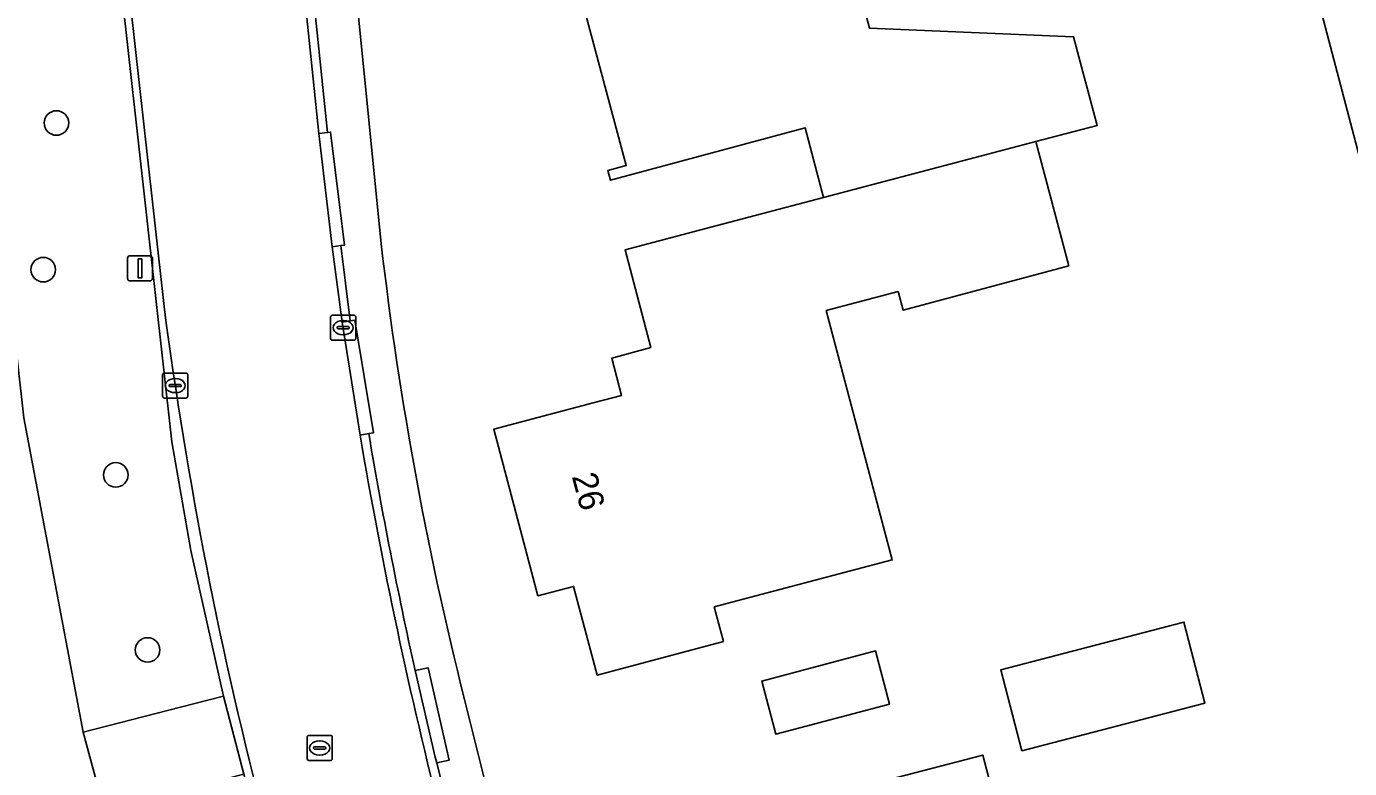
# Model space of a CAD drawing. Extents: x 162156 to 163172, y 378995 to 380779.
# Drawn here: x 162675 to 162727.7, y 380410.9 to 380440.5 of the extents above; entities that cross this region are included whole.
import ezdxf

# ---------------------------------------------------------------- set-up
doc = ezdxf.new("R2010")
doc.units = 0
for name, color, linetype in [('IMGEO_Boom', 7, 'Continuous'), ('IMGEO_Erf', 7, 'Continuous'), ('IMGEO_Groenvoorziening', 7, 'Continuous'), ('IMGEO_Hek', 7, 'Continuous'), ('IMGEO_Kolk', 7, 'Continuous'), ('IMGEO_Lichtmast', 7, 'Continuous'), ('IMGEO_Pand', 7, 'Continuous'), ('IMGEO_Pand_nummerreeks', 7, 'Continuous'), ('IMGEO_Rijbaan_lokaal_gesloten', 7, 'Continuous'), ('IMGEO_Rijbaan_lokaal_open', 7, 'Continuous'), ('IMGEO_Rioolput', 7, 'Continuous'), ('IMGEO_Voetpad_open', 7, 'Continuous')]:
    doc.layers.add(name, color=color, linetype=linetype)

msp = doc.modelspace()

# ---------------------------------------------------------------- linework, layer by layer
at = {"layer": 'IMGEO_Boom'}
for centre in [(162676.236, 380436.636), (162675.71, 380430.795), (162678.6, 380422.62), (162679.864, 380415.65)]:
    msp.add_circle(centre, 0.489, dxfattribs=at)
at = {"layer": 'IMGEO_Erf'}
for points in [[(162746.139, 380378.78), (162741.083, 380398.095), (162741.065, 380398.164), (162737.785, 380409.114), (162739.846, 380409.655), (162737.08, 380420.274), (162731.457, 380440.006), (162732.512, 380440.284), (162726.017, 380463.29), (162725.222, 380467.154), (162724.391, 380471.194), (162719.586, 380467.792), (162718.225, 380466.861), (162716.481, 380465.704), (162696.861, 380452.692), (162687.725, 380446.347), (162689.172, 380431.822)], [(162706.318, 380448.988), (162708.621, 380440.412), (162716.751, 380440.068), (162717.69, 380436.537), (162715.243, 380435.893), (162716.554, 380430.941), (162709.956, 380429.188), (162709.761, 380429.922), (162706.898, 380429.165), (162709.524, 380419.236), (162702.437, 380417.361), (162702.801, 380415.984), (162702.601, 380415.931), (162697.767, 380414.652), (162696.833, 380418.182), (162695.411, 380417.806), (162693.655, 380424.439), (162697.616, 380425.487), (162698.745, 380425.786), (162698.354, 380427.266), (162699.909, 380427.691), (162698.881, 380431.579), (162702.293, 380432.481), (162706.789, 380433.67), (162706.058, 380436.437), (162698.3, 380434.356), (162698.195, 380434.749), (162698.934, 380434.947), (162697.232, 380441.287)], [(162699.109, 380328.94), (162697.271, 380335.985), (162691.587, 380357.773), (162689.804, 380364.609), (162683.996, 380386.874), (162682.226, 380393.661), (162678.892, 380406.441), (162678.13, 380409.289), (162677.305, 380412.375), (162674.933, 380424.891)], [(162692.636, 380413.099), (162695.162, 380403), (162697.063, 380396.837), (162723.095, 380296.969)]]:
    msp.add_lwpolyline(points, dxfattribs=at)
for points in [[(162713.848, 380414.862), (162721.142, 380416.758), (162721.981, 380413.529), (162714.687, 380411.633)], [(162704.884, 380412.297), (162704.325, 380414.413), (162708.853, 380415.609), (162709.413, 380413.494)], [(162709.193, 380392.805), (162708.177, 380392.54), (162704.354, 380391.544), (162702.207, 380399.787), (162701.196, 380399.524), (162699.041, 380407.797), (162703.88, 380409.057), (162713.128, 380411.466), (162714.149, 380407.547), (162708.903, 380406.18), (162710.038, 380401.823), (162716.348, 380403.467), (162717.274, 380399.914), (162711.92, 380398.519), (162713.141, 380393.833)]]:
    msp.add_lwpolyline(points, close=True, dxfattribs=at)
msp.add_arc((162828.071, 380447.838), 139.819, 186.57761, 194.38628, dxfattribs=at)
at = {"layer": 'IMGEO_Groenvoorziening'}
msp.add_lwpolyline([(162673.022, 380441.552), (162673.692, 380435.944), (162674.933, 380424.891), (162677.305, 380412.375), (162680.665, 380413.238), (162682.894, 380413.81), (162681.587, 380419.614), (162680.83, 380423.933), (162678.473, 380445.123), (162676.252, 380443.668)], close=True, dxfattribs=at)
at = {"layer": 'IMGEO_Hek'}
msp.add_lwpolyline([(162778.738, 380250.508), (162768.177, 380283.038), (162722.067, 380458.358), (162720.737, 380463.414)], dxfattribs=at)
at = {"layer": 'IMGEO_Kolk'}
for p, q in [((162687.155, 380428.058), (162687.155, 380428.91)), ((162687.23, 380428.984), (162688.082, 380428.984)), ((162688.156, 380428.91), (162688.156, 380428.058)), ((162687.414, 380428.478), (162687.414, 380428.49)), ((162687.852, 380428.441), (162687.454, 380428.441)), ((162687.457, 380428.527), (162687.855, 380428.527)), ((162687.643, 380428.764), (162687.668, 380428.764)), ((162687.898, 380428.49), (162687.898, 380428.478)), ((162688.082, 380427.984), (162687.23, 380427.984)), ((162687.666, 380428.204), (162687.641, 380428.204)), ((162680.465, 380425.753), (162680.465, 380426.605)), ((162680.54, 380426.679), (162681.392, 380426.679)), ((162680.767, 380426.222), (162681.165, 380426.222)), ((162680.953, 380426.459), (162680.978, 380426.459)), ((162681.466, 380426.605), (162681.466, 380425.753)), ((162681.392, 380425.679), (162680.54, 380425.679)), ((162680.724, 380426.173), (162680.724, 380426.185)), ((162681.162, 380426.136), (162680.764, 380426.136)), ((162680.976, 380425.899), (162680.951, 380425.899)), ((162681.208, 380426.185), (162681.208, 380426.173))]:
    msp.add_line(p, q, dxfattribs=at)
for points in [[(162687.155, 380428.058), (162687.155, 380428.91)], [(162687.23, 380428.984), (162688.082, 380428.984)], [(162688.156, 380428.91), (162688.156, 380428.058)], [(162688.082, 380427.984), (162687.23, 380427.984)], [(162680.465, 380425.753), (162680.465, 380426.605)], [(162680.54, 380426.679), (162681.392, 380426.679)], [(162681.466, 380426.605), (162681.466, 380425.753)], [(162681.392, 380425.679), (162680.54, 380425.679)]]:
    msp.add_lwpolyline(points, dxfattribs=at)
for centre, radius, start, end in [((162687.232, 380428.908), 0.0765, 91.552, 178.448), ((162687.232, 380428.908), 0.0765, 91.552, 178.448), ((162688.08, 380428.908), 0.0765, 1.552, 88.448), ((162688.08, 380428.908), 0.0765, 1.552, 88.448), ((162687.454, 380428.487), 0.0403, 85.8775, 175.7526), ((162687.451, 380428.477), 0.0366, 178.938, 274.7102), ((162687.855, 380428.484), 0.043, 264.8664, 352.4533), ((162687.859, 380428.489), 0.0386, 1.7309, 96.639), ((162687.232, 380428.06), 0.0765, 181.552, 268.448), ((162687.232, 380428.06), 0.0765, 181.552, 268.448), ((162688.08, 380428.06), 0.0765, 271.552, 358.448), ((162688.08, 380428.06), 0.0765, 271.552, 358.448), ((162680.542, 380426.603), 0.0765, 91.552, 178.448), ((162680.542, 380426.603), 0.0765, 91.552, 178.448), ((162680.764, 380426.182), 0.0403, 85.8775, 175.7526), ((162681.169, 380426.184), 0.0386, 1.7309, 96.639), ((162681.39, 380426.603), 0.0765, 1.552, 88.448), ((162681.39, 380426.603), 0.0765, 1.552, 88.448), ((162680.542, 380425.755), 0.0765, 181.552, 268.448), ((162680.542, 380425.755), 0.0765, 181.552, 268.448), ((162680.761, 380426.172), 0.0366, 178.938, 274.7102), ((162681.165, 380426.179), 0.043, 264.8664, 352.4533), ((162681.39, 380425.755), 0.0765, 271.552, 358.448), ((162681.39, 380425.755), 0.0765, 271.552, 358.448)]:
    msp.add_arc(centre, radius, start, end, dxfattribs=at)
for centre, major_axis, ratio, start_param, end_param in [((162687.642, 380428.484), (-0.387, 0.002), 0.722429, 4.712389, 7.853982), ((162687.667, 380428.484), (-0.39, 0.002), 0.717154, 1.570796, 4.712389), ((162680.952, 380426.179), (-0.387, 0.002), 0.722429, 4.712389, 7.853982), ((162680.977, 380426.179), (-0.39, 0.002), 0.717154, 1.570796, 4.712389)]:
    msp.add_ellipse(centre, major_axis=major_axis, ratio=ratio, start_param=start_param, end_param=end_param, dxfattribs=at)
at = {"layer": 'IMGEO_Lichtmast'}
for p, q in [((162679.067, 380430.448), (162679.067, 380431.248)), ((162679.067, 380431.248), (162679.067, 380430.448)), ((162679.167, 380431.348), (162679.957, 380431.348)), ((162679.957, 380431.348), (162679.167, 380431.348)), ((162680.057, 380431.248), (162680.057, 380430.448)), ((162680.057, 380430.448), (162680.057, 380431.248)), ((162679.957, 380430.348), (162679.167, 380430.348)), ((162679.167, 380430.348), (162679.957, 380430.348))]:
    msp.add_line(p, q, dxfattribs=at)
msp.add_lwpolyline([(162679.487, 380431.223), (162679.637, 380431.223), (162679.637, 380430.473), (162679.487, 380430.473), (162679.487, 380431.223)], dxfattribs=at)
for centre, start, end in [((162679.167, 380431.248), 90, 180), ((162679.167, 380431.248), 90, 180), ((162679.957, 380431.248), 0, 90), ((162679.957, 380431.248), 360, 90), ((162679.167, 380430.448), 180, 270), ((162679.167, 380430.448), 180, 270), ((162679.957, 380430.448), 270, 0), ((162679.957, 380430.448), 270, 0)]:
    msp.add_arc(centre, 0.1, start, end, dxfattribs=at)
at = {"layer": 'IMGEO_Pand'}
for points in [[(162706.789, 380433.67), (162715.243, 380435.893), (162717.69, 380436.537), (162716.751, 380440.068), (162708.621, 380440.412), (162706.318, 380448.988), (162703.738, 380448.295), (162702.175, 380454.118), (162696.861, 380452.692), (162698.424, 380446.868), (162695.169, 380445.994), (162695.259, 380445.659), (162695.547, 380445.737), (162696.774, 380441.164), (162697.232, 380441.287), (162698.934, 380434.947), (162698.195, 380434.749), (162698.3, 380434.356), (162706.058, 380436.437)], [(162706.789, 380433.67), (162702.293, 380432.481), (162698.881, 380431.579), (162699.909, 380427.691), (162698.354, 380427.266), (162698.745, 380425.786), (162697.616, 380425.487), (162693.655, 380424.439), (162695.411, 380417.806), (162696.833, 380418.182), (162697.767, 380414.652), (162702.601, 380415.931), (162702.801, 380415.984), (162702.437, 380417.361), (162709.524, 380419.236), (162706.898, 380429.165), (162709.761, 380429.922), (162709.956, 380429.188), (162716.554, 380430.941), (162715.243, 380435.893)], [(162714.687, 380411.633), (162721.981, 380413.529), (162721.142, 380416.758), (162713.848, 380414.862)], [(162704.325, 380414.413), (162704.884, 380412.297), (162709.413, 380413.494), (162708.853, 380415.609)], [(162702.207, 380399.787), (162710.038, 380401.823), (162708.903, 380406.18), (162714.149, 380407.547), (162713.128, 380411.466), (162703.88, 380409.057), (162699.041, 380407.797), (162701.196, 380399.524)]]:
    msp.add_lwpolyline(points, close=True, dxfattribs=at)
at = {"layer": 'IMGEO_Rijbaan_lokaal_gesloten'}
for points in [[(162688.33, 380424.21), (162687.622, 380428.707), (162687.211, 380431.709), (162686.685, 380436.218), (162685.972, 380443.152), (162685.661, 380446.176), (162685.204, 380450.618), (162678.535, 380447.716), (162678.557, 380447.491), (162678.724, 380445.517), (162680.525, 380429.323)], [(162680.525, 380429.323), (162678.724, 380445.517), (162678.557, 380447.491), (162678.535, 380447.716), (162678.198, 380447.57), (162678.473, 380445.123), (162680.83, 380423.933), (162681.587, 380419.614), (162682.894, 380413.81), (162683.705, 380410.707), (162687.775, 380395.136), (162689.559, 380388.309), (162695.408, 380365.933), (162695.691, 380366.007), (162690.83, 380384.632)]]:
    msp.add_lwpolyline(points, dxfattribs=at)
for centre, radius, start, end in [((162845.64, 380450.967), 166.527, 187.46797, 194.71182), ((162845.64, 380450.967), 166.527, 187.46797, 194.71182), ((162875.43, 380455.958), 189.775, 189.6306, 194.40292)]:
    msp.add_arc(centre, radius, start, end, dxfattribs=at)
at = {"layer": 'IMGEO_Rijbaan_lokaal_open'}
for points in [[(162685.972, 380443.152), (162686.685, 380436.218), (162687.032, 380436.26), (162686.321, 380443.188)], [(162687.211, 380431.709), (162687.622, 380428.707), (162687.938, 380428.76), (162687.559, 380431.751)]]:
    msp.add_lwpolyline(points, close=True, dxfattribs=at)
for points in [[(162688.674, 380424.267), (162688.33, 380424.21)], [(162703.711, 380364.149), (162702.774, 380367.765), (162699.254, 380381.363), (162698.306, 380385.024), (162697.814, 380386.924), (162697.261, 380389.061), (162696.866, 380390.533), (162692.928, 380405.226), (162691.958, 380408.844), (162691.381, 380411.149)]]:
    msp.add_lwpolyline(points, dxfattribs=at)
for centre, radius, start, end in [((162875.43, 380455.958), 189.775, 189.6306, 194.40292), ((162876.499, 380456.164), 190.514, 189.6381, 192.52801), ((162878.109, 380456.625), 192.185, 192.55808, 193.68738)]:
    msp.add_arc(centre, radius, start, end, dxfattribs=at)
at = {"layer": 'IMGEO_Rioolput'}
for p, q in [((162686.221, 380411.32), (162686.221, 380412.172)), ((162686.296, 380412.246), (162687.148, 380412.246)), ((162686.709, 380412.026), (162686.734, 380412.026)), ((162687.222, 380412.172), (162687.222, 380411.32)), ((162686.48, 380411.74), (162686.48, 380411.752)), ((162686.918, 380411.703), (162686.52, 380411.703)), ((162686.523, 380411.789), (162686.921, 380411.789)), ((162686.732, 380411.466), (162686.707, 380411.466)), ((162686.964, 380411.752), (162686.964, 380411.74)), ((162687.148, 380411.246), (162686.296, 380411.246))]:
    msp.add_line(p, q, dxfattribs=at)
for points in [[(162686.221, 380411.32), (162686.221, 380412.172)], [(162686.296, 380412.246), (162687.148, 380412.246)], [(162687.222, 380412.172), (162687.222, 380411.32)], [(162687.148, 380411.246), (162686.296, 380411.246)]]:
    msp.add_lwpolyline(points, dxfattribs=at)
for centre, radius, start, end in [((162686.298, 380412.17), 0.0765, 91.552, 178.448), ((162686.298, 380412.17), 0.0765, 91.552, 178.448), ((162687.146, 380412.17), 0.0765, 1.552, 88.448), ((162687.146, 380412.17), 0.0765, 1.552, 88.448), ((162686.52, 380411.749), 0.0403, 85.8775, 175.7526), ((162686.517, 380411.739), 0.0366, 178.938, 274.7102), ((162686.921, 380411.746), 0.043, 264.8664, 352.4533), ((162686.925, 380411.751), 0.0386, 1.7309, 96.639), ((162686.298, 380411.322), 0.0765, 181.552, 268.448), ((162686.298, 380411.322), 0.0765, 181.552, 268.448), ((162687.146, 380411.322), 0.0765, 271.552, 358.448), ((162687.146, 380411.322), 0.0765, 271.552, 358.448)]:
    msp.add_arc(centre, radius, start, end, dxfattribs=at)
for centre, major_axis, ratio, start_param, end_param in [((162686.708, 380411.746), (-0.387, 0.002), 0.722429, 4.712389, 7.853982), ((162686.733, 380411.746), (-0.39, 0.002), 0.717154, 1.570796, 4.712389)]:
    msp.add_ellipse(centre, major_axis=major_axis, ratio=ratio, start_param=start_param, end_param=end_param, dxfattribs=at)
at = {"layer": 'IMGEO_Voetpad_open'}
for points in [[(162689.172, 380431.822), (162687.725, 380446.347), (162687.569, 380447.908), (162687.45, 380449.103), (162685.825, 380448.011), (162686.01, 380446.212), (162686.159, 380446.227), (162686.47, 380443.203), (162686.321, 380443.188), (162687.032, 380436.26), (162687.154, 380436.275), (162687.707, 380431.769), (162687.559, 380431.751), (162687.938, 380428.76), (162688.115, 380428.789), (162688.869, 380424.3), (162688.674, 380424.267)], [(162691.381, 380411.149), (162691.875, 380411.255), (162691.039, 380414.944), (162690.521, 380414.838)], [(162690.521, 380414.838), (162691.039, 380414.944), (162691.875, 380411.255), (162691.381, 380411.149), (162691.958, 380408.844), (162692.436, 380408.991), (162693.407, 380405.352), (162692.928, 380405.226), (162696.866, 380390.533), (162697.329, 380390.658), (162698.305, 380387.056), (162697.814, 380386.924), (162698.306, 380385.024), (162698.798, 380385.151), (162699.745, 380381.49), (162699.254, 380381.363), (162702.774, 380367.765)], [(162697.063, 380396.837), (162695.162, 380403), (162692.636, 380413.099)]]:
    msp.add_lwpolyline(points, dxfattribs=at)
for points in [[(162686.685, 380436.218), (162687.211, 380431.709), (162687.559, 380431.751), (162687.707, 380431.769), (162687.154, 380436.275), (162687.032, 380436.26)], [(162687.622, 380428.707), (162688.33, 380424.21), (162688.674, 380424.267), (162688.869, 380424.3), (162688.115, 380428.789), (162687.938, 380428.76)], [(162682.894, 380413.81), (162680.665, 380413.238), (162677.305, 380412.375), (162678.13, 380409.289), (162681.246, 380410.081), (162681.513, 380410.149), (162683.705, 380410.707)]]:
    msp.add_lwpolyline(points, close=True, dxfattribs=at)
for centre, radius, start, end in [((162828.071, 380447.838), 139.819, 186.57761, 194.38628), ((162876.499, 380456.164), 190.514, 189.6381, 192.52801), ((162878.109, 380456.625), 192.185, 192.55808, 193.68738)]:
    msp.add_arc(centre, radius, start, end, dxfattribs=at)

# ---------------------------------------------------------------- texts
at = {"layer": 'IMGEO_Pand_nummerreeks'}
msp.add_text('26', height=1, rotation=284.8281, dxfattribs=at).set_placement((162696.757, 380422.567))

doc.saveas('drawing.dxf')
